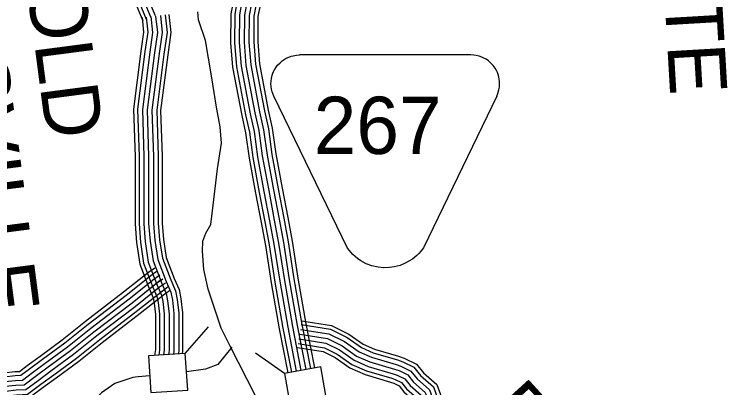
# Model space of a CAD drawing. Extents: x 1788175 to 1969470, y 584502 to 738744.
# Drawn here: x 1925929 to 1930539, y 635903 to 638311 of the extents above; entities that cross this region are included whole.
import ezdxf

# ---------------------------------------------------------------- set-up
doc = ezdxf.new("R2010")
doc.units = 0
for name, color, linetype in [('DESIGN - ROW - Easement Linework and Patterning', 7, 'Continuous'), ('DESIGN - ROW - Right-of-Way and Easement Labels', 7, 'Continuous'), ('DESIGN - TRANSPORTATION - Text', 7, 'Continuous'), ('SURVEY - CONTROL with Text', 7, 'Continuous'), ('SURVEY - DRAINAGE - Storm Sewer', 7, 'Continuous'), ('SURVEY - TRANSPORTATION - Roads', 7, 'Continuous')]:
    doc.layers.add(name, color=color, linetype=linetype)

msp = doc.modelspace()

# ---------------------------------------------------------------- linework, layer by layer
at = {"layer": 'DESIGN - ROW - Easement Linework and Patterning'}
for points in [[(1928075.3, 636802.8), (1927600.8, 637783.3), (1927590.3, 637810.3), (1927585.8, 637828.3), (1927583.2, 637846.2), (1927582.4, 637861.8), (1927583, 637879.6), (1927585.2, 637896.1), (1927590.9, 637919.3), (1927597.5, 637936.9), (1927605.3, 637953), (1927615.4, 637969.1), (1927625.7, 637982.6), (1927641.1, 637998.9), (1927655.4, 638010.9), (1927668.6, 638020), (1927681.3, 638027.4), (1927697.8, 638035), (1927713.5, 638040.6), (1927726.2, 638044), (1927747.9, 638047.5), (1927767.2, 638048.6)], [(1929037.8, 637783.3), (1929044, 637801), (1929052, 637824.1), (1929054.9, 637840.7), (1929056.3, 637861.2), (1929055.9, 637876.4), (1929053.8, 637894.4), (1929048.5, 637916.7), (1929042, 637935), (1929035.2, 637949.5), (1929026.5, 637964.3), (1929014.9, 637980.4), (1929002.3, 637994.3), (1928983.6, 638010.7), (1928968.7, 638020.9), (1928954.8, 638028.7), (1928940.5, 638035.2), (1928924.2, 638040.9), (1928904.5, 638045.6), (1928890.6, 638047.5), (1928871.5, 638048.6), (1927767.2, 638048.6)], [(1929037.8, 637783.3), (1928564.8, 636805.7), (1928549.6, 636785.4), (1928535.1, 636769), (1928521.9, 636755.9), (1928493.8, 636732.9), (1928471.7, 636718.3), (1928447.7, 636705.5), (1928414.8, 636692.1), (1928377.2, 636682), (1928345.5, 636677.4), (1928310.5, 636676.4), (1928273.1, 636679.8), (1928232.6, 636689), (1928196.8, 636702.5), (1928161.3, 636721.4), (1928139.3, 636736.5), (1928109.9, 636762), (1928075.3, 636802.8)]]:
    msp.add_lwpolyline(points, dxfattribs=at)
at = {"layer": 'DESIGN - TRANSPORTATION - Text'}
for points in [[(1927492.8, 635706.8), (1927492.8, 635743), (1927483.4, 635851.2), (1927319.5, 636171.8), (1927262, 636287.1), (1927178.7, 636538.3), (1927149.1, 636666.1), (1927141.5, 636784.1), (1927142.7, 636848.3), (1927164, 636898.6), (1927195.3, 636955.2), (1927204.4, 637025.4), (1927238.6, 637314.3), (1927264.4, 637478.9), (1927255.3, 637584.6), (1927231.8, 637711.6), (1927217.6, 637805.7), (1927198.8, 637913.9), (1927161.8, 638142.4), (1927116, 638276), (1927110.7, 638327.8)], [(1927329.7, 636165), (1927239.3, 636052.7), (1927161.7, 636023.5), (1927038.8, 636004.7)], [(1926802.3, 635978.9), (1926726.1, 635973.5), (1926693.1, 635968.8), (1926575.5, 635931.1), (1926490.9, 635870), (1926410.5, 635790.7)]]:
    msp.add_lwpolyline(points, dxfattribs=at)
at = {"layer": 'SURVEY - CONTROL with Text'}
for points in [[(1927692.9, 635999.8), (1927638, 636282.9), (1927585.9, 636580.3), (1927548.9, 636819.6), (1927521.3, 636967.9), (1927484.8, 637157.8), (1927443.5, 637383.9), (1927421.6, 637546.1), (1927396.6, 637657.7), (1927337.5, 637969.3), (1927324.9, 638127.9), (1927326.7, 638313.4), (1927343.3, 638404.8), (1927355.5, 638458.4), (1927370.5, 638515), (1927398.2, 638586.1), (1927444.2, 638662.5), (1927506.7, 638775.5), (1927584.6, 638905.3), (1927640.8, 638992.1), (1927710, 639095), (1927791.3, 639195.8), (1927938.1, 639350.9), (1928090.3, 639529.6)], [(1927717.2, 636004.1), (1927662.3, 636287.4), (1927610.3, 636584.3), (1927573.3, 636823.8), (1927545.5, 636972.5), (1927509.1, 637162.3), (1927467.9, 637387.8), (1927445.9, 637550.5), (1927420.8, 637662.7), (1927362, 637972.6), (1927349.6, 638128.8), (1927351.4, 638311.1), (1927367.6, 638399.9), (1927379.5, 638452.5), (1927394, 638507.3), (1927420.5, 638575.1), (1927465.6, 638650.1), (1927528.2, 638763.1), (1927605.6, 638892.2), (1927661.4, 638978.5), (1927729.9, 639080.3), (1927809.9, 639179.5), (1927956.5, 639334.4), (1928109.1, 639513.6)], [(1927747.7, 636009.6), (1927692.8, 636293.1), (1927640.9, 636589.3), (1927603.8, 636829), (1927576, 636978.2), (1927539.5, 637168.1), (1927498.5, 637392.7), (1927476.5, 637556), (1927451.2, 637669), (1927392.8, 637976.7), (1927380.6, 638129.8), (1927382.4, 638308.1), (1927397.9, 638393.7), (1927409.6, 638445.1), (1927423.5, 638497.6), (1927448.4, 638561.4), (1927492.5, 638634.6), (1927555, 638747.7), (1927631.9, 638875.8), (1927687.3, 638961.4), (1927754.9, 639061.9), (1927833.3, 639159.1), (1927979.6, 639313.7), (1928132.7, 639493.5)], [(1927778.3, 636015), (1927723.3, 636298.7), (1927671.5, 636594.4), (1927634.4, 636834.2), (1927606.5, 636984), (1927570, 637173.8), (1927529.1, 637397.5), (1927507, 637561.4), (1927481.5, 637675.2), (1927423.6, 637980.9), (1927411.6, 638130.9), (1927413.4, 638305.2), (1927428.3, 638387.5), (1927439.7, 638437.7), (1927453, 638488), (1927476.3, 638547.7), (1927519.3, 638619.1), (1927581.9, 638732.2), (1927658.2, 638859.4), (1927713.1, 638944.4), (1927779.9, 639043.4), (1927856.6, 639138.7), (1928002.6, 639293), (1928156.3, 639473.4)], [(1927808.8, 636020.5), (1927753.8, 636304.3), (1927702.1, 636599.4), (1927665, 636839.4), (1927636.9, 636989.8), (1927600.5, 637179.5), (1927559.7, 637402.4), (1927537.5, 637566.9), (1927511.9, 637681.5), (1927454.3, 637985), (1927442.6, 638132), (1927444.4, 638302.2), (1927458.7, 638381.3), (1927469.8, 638430.3), (1927482.5, 638478.4), (1927504.2, 638533.9), (1927546.2, 638603.6), (1927608.7, 638716.7), (1927684.5, 638843.1), (1927739, 638927.3), (1927804.8, 639025), (1927880, 639118.3), (1928025.7, 639272.2), (1928179.9, 639453.3)], [(1927839.3, 636025.9), (1927784.3, 636309.9), (1927732.7, 636604.5), (1927695.5, 636844.6), (1927667.4, 636995.5), (1927630.9, 637185.2), (1927590.4, 637407.2), (1927568.1, 637572.4), (1927542.3, 637687.8), (1927485.1, 637989.1), (1927473.7, 638133.1), (1927475.3, 638299.3), (1927489.1, 638375.1), (1927499.9, 638422.9), (1927512.1, 638468.7), (1927532.1, 638520.2), (1927573, 638588.1), (1927635.6, 638701.2), (1927710.9, 638826.7), (1927764.9, 638910.2), (1927829.8, 639006.6), (1927903.4, 639097.8), (1928048.8, 639251.5), (1928203.5, 639433.2)], [(1927864.6, 636030.4), (1927809.6, 636314.6), (1927758, 636608.6), (1927720.9, 636848.9), (1927692.6, 637000.3), (1927656.2, 637189.9), (1927615.8, 637411.3), (1927593.4, 637576.9), (1927567.4, 637693), (1927510.6, 637992.5), (1927499.4, 638133.9), (1927501, 638296.8), (1927514.3, 638370), (1927524.9, 638416.8), (1927536.5, 638460.7), (1927555.3, 638508.8), (1927595.3, 638575.3), (1927657.9, 638688.4), (1927732.7, 638813.1), (1927786.4, 638896), (1927850.5, 638991.3), (1927922.7, 639080.9), (1928067.9, 639234.3), (1928223.1, 639416.5)]]:
    msp.add_lwpolyline(points, dxfattribs=at)
at = {"layer": 'SURVEY - DRAINAGE - Storm Sewer'}
for p, q in [((1927030.8, 636124.4), (1927180.3, 636295.3)), ((1927669.7, 635995.6), (1927483.3, 636125.5))]:
    msp.add_line(p, q, dxfattribs=at)
for points in [[(1927046.6, 635887.4), (1927030.8, 636124.4), (1926793.7, 636108.6), (1926809.5, 635871.5)], [(1927945.4, 635803.5), (1927903.6, 636037.4), (1927669.7, 635995.6), (1927711.5, 635761.7)]]:
    msp.add_lwpolyline(points, close=True, dxfattribs=at)
at = {"layer": 'SURVEY - TRANSPORTATION - Roads'}
for points in [[(1926838.9, 638300.6), (1926747.2, 638521.2)], [(1926838.9, 638300.6), (1926747.2, 638521.2)], [(1926758.8, 638267.3), (1926672.6, 638474.7)], [(1926781.6, 638276.8), (1926693.8, 638488)], [(1926810.3, 638288.7), (1926720.5, 638504.6)], [(1926751.8, 638290), (1926762.3, 638195.2), (1926745, 638073.9), (1926697, 637699.4), (1926706.6, 637392.7), (1926706.6, 637392.7), (1926706.6, 637392.7), (1926706.6, 636957.7), (1926716.5, 636838.4), (1926737.2, 636698.9), (1926797.7, 636542.5), (1926822.9, 636483.6), (1926829.8, 636449.1), (1926838.3, 636375.4), (1926838.3, 636375.4), (1926838.3, 636375.4), (1926838.3, 636148.8), (1926833.1, 636111.2)], [(1926777.4, 638292.8), (1926788.2, 638194.8), (1926770.5, 638070.4), (1926722.7, 637698.2), (1926732.3, 637393.1), (1926732.3, 637393.1), (1926732.3, 637393.1), (1926732.3, 636958.8), (1926742.1, 636841.3), (1926762.2, 636705.5), (1926821.5, 636552.2), (1926847.6, 636491.2), (1926855.3, 636453.1), (1926864, 636376.8), (1926864, 636376.8), (1926864, 636376.8), (1926864, 636147.1), (1926859.3, 636113)], [(1926808.2, 638296.2), (1926819.5, 638194.3), (1926801.2, 638066.3), (1926753.8, 637696.7), (1926763.3, 637393.6), (1926763.3, 637393.6), (1926763.3, 637393.6), (1926763.3, 636960), (1926772.9, 636844.9), (1926792.3, 636713.5), (1926850.2, 636563.9), (1926877.4, 636500.5), (1926885.9, 636457.9), (1926895, 636378.6), (1926895, 636378.6), (1926895, 636378.6), (1926895, 636144.9), (1926890.9, 636115.1)], [(1926839, 638299.6), (1926850.7, 638193.8), (1926831.9, 638062.1), (1926784.9, 637695.2), (1926794.3, 637394.1), (1926794.3, 637215.4), (1926794.3, 637064.8), (1926794.3, 636961.3), (1926803.7, 636848.4), (1926822.5, 636721.4), (1926878.9, 636575.6), (1926907.2, 636509.7), (1926916.6, 636462.7), (1926926, 636380.4), (1926926, 636283.9), (1926926, 636229.8), (1926926, 636142.8), (1926922.4, 636117.2)], [(1926839, 638299.6), (1926850.7, 638193.8), (1926831.9, 638062.1), (1926784.9, 637695.2), (1926794.3, 637394.1), (1926794.3, 637215.4), (1926794.3, 637064.8), (1926794.3, 636961.3), (1926803.7, 636848.4), (1926822.5, 636721.4), (1926878.9, 636575.6), (1926907.2, 636509.7), (1926916.6, 636462.7), (1926926, 636380.4), (1926926, 636283.9), (1926926, 636229.8), (1926926, 636142.8), (1926922.5, 636117.2)], [(1926869.8, 638303), (1926882, 638193.3), (1926862.6, 638057.9), (1926815.9, 637693.7), (1926825.3, 637394.6), (1926825.3, 637394.6), (1926825.3, 637394.6), (1926825.3, 636962.6), (1926834.5, 636852), (1926852.7, 636729.4), (1926907.7, 636587.3), (1926936.9, 636519), (1926947.2, 636467.5), (1926957, 636382.1), (1926957, 636382.1), (1926957, 636382.1), (1926957, 636140.7), (1926954, 636119.3)], [(1926900.7, 638306.4), (1926913.2, 638192.8), (1926893.3, 638053.8), (1926847, 637692.2), (1926856.3, 637395.1), (1926856.3, 637395.1), (1926856.3, 637395.1), (1926856.3, 636963.9), (1926865.3, 636855.6), (1926882.8, 636737.4), (1926936.4, 636599), (1926966.7, 636528.2), (1926977.9, 636472.3), (1926988, 636383.9), (1926988, 636383.9), (1926988, 636383.9), (1926988, 636138.6), (1926985.6, 636121.4)], [(1926925.2, 638309.1), (1926938.1, 638192.4), (1926917.8, 638050.4), (1926871.8, 637691), (1926881, 637395.5), (1926881, 637395.5), (1926881, 637395.5), (1926881, 636964.9), (1926889.9, 636858.4), (1926906.9, 636743.7), (1926959.3, 636608.3), (1926990.4, 636535.6), (1927002.3, 636476.1), (1927012.7, 636385.3), (1927012.7, 636385.3), (1927012.7, 636385.3), (1927012.7, 636136.9), (1927010.8, 636123.1)], [(1926833.8, 636674.7), (1926792.9, 636645.4), (1926633.4, 636518.1), (1926387.8, 636330.2), (1926238, 636210.4), (1926094.7, 636105.2), (1926011.3, 636043.8), (1925961.1, 636006.4), (1925931.4, 636004.9), (1925860.8, 635997.6)], [(1926848.7, 636653.8), (1926808.4, 636624.9), (1926649.2, 636497.8), (1926403.6, 636310), (1926253.6, 636190), (1926110, 636084.5), (1926026.6, 636023.1), (1925970.2, 635981.1), (1925933.4, 635979.2), (1925863.6, 635972)], [(1926866.8, 636628.6), (1926827.1, 636600.1), (1926668.3, 636473.4), (1926422.7, 636285.5), (1926272.5, 636165.4), (1926128.3, 636059.5), (1926045, 635998.2), (1925981.2, 635950.6), (1925935.8, 635948.3), (1925866.9, 635941.2)], [(1926884.8, 636603.4), (1926845.8, 636575.4), (1926687.4, 636448.9), (1926441.8, 636261.1), (1926291.3, 636140.8), (1926146.7, 636034.6), (1926063.5, 635973.3), (1925992.1, 635920.2), (1925938.2, 635917.4), (1925870.2, 635910.4)], [(1926871.2, 636595.7), (1926687.4, 636448.9), (1926441.8, 636261.1), (1926291.3, 636140.8), (1926146.7, 636034.6), (1926063.5, 635973.3), (1925992.1, 635920.2), (1925938.2, 635917.4), (1925870.2, 635910.4)], [(1926902.9, 636578.2), (1926864.5, 636550.7), (1926706.5, 636424.5), (1926460.9, 636236.7), (1926310.2, 636116.2), (1926165.1, 636009.6), (1926081.9, 635948.4), (1926003.1, 635889.7), (1925940.5, 635886.5), (1925873.5, 635879.6)], [(1926920.9, 636553), (1926883.2, 636525.9), (1926725.6, 636400.1), (1926480, 636212.3), (1926329.1, 636091.6), (1926183.4, 635984.6), (1926100.4, 635923.4), (1926014.1, 635859.2), (1925942.9, 635855.6), (1925876.9, 635848.8)], [(1926935.3, 636532.9), (1926898.1, 636506.2), (1926740.8, 636380.6), (1926495.2, 636192.8), (1926344.1, 636072), (1926198.1, 635964.7), (1926115.1, 635903.6), (1926022.8, 635834.9), (1925944.8, 635830.9), (1925879.5, 635824.2)], [(1927777.7, 636309.9), (1927965.9, 636280.2), (1928072.7, 636226.8), (1928165.6, 636161.8), (1928241, 636128.2), (1928398.1, 636082), (1928431.5, 636070.9), (1928504.1, 636034.6), (1928546.8, 635981.2), (1928629.9, 635908.5), (1928674.1, 635787), (1928712.2, 635634.7), (1928738.5, 635547.2), (1928781.4, 635461.3), (1928801.6, 635430.9), (1928818.5, 635388.7), (1929064.3, 635124.7), (1929299.5, 634880.8)], [(1927781.5, 636334.3), (1927973.6, 636304), (1928085.3, 636248.1), (1928177.8, 636183.4), (1928249.6, 636151.5), (1928405.5, 636105.6), (1928441, 636093.8), (1928520, 636054.3), (1928564.7, 635998.4), (1928651, 635922.9), (1928697.8, 635794.2), (1928736, 635641.3), (1928761.5, 635556.3), (1928802.8, 635473.8), (1928823.6, 635442.5), (1928839.8, 635402.1), (1929082.2, 635141.7), (1929317.3, 634897.9)], [(1927768, 636248.7), (1927946.8, 636220.4), (1928040.8, 636173.4), (1928134.9, 636107.5), (1928219.6, 636069.9), (1928379.5, 636022.9), (1928407.8, 636013.5), (1928464.2, 635985.2), (1928501.8, 635938.2), (1928577.1, 635872.3), (1928614.7, 635768.8), (1928652.4, 635618.3), (1928680.6, 635524.2), (1928727.6, 635430.2), (1928746.5, 635401.9), (1928765.3, 635354.9), (1929019.3, 635082), (1929254.8, 634837.7)], [(1927768, 636248.7), (1927946.8, 636220.4), (1928040.8, 636173.4), (1928134.9, 636107.5), (1928219.6, 636069.9), (1928379.5, 636022.9), (1928407.8, 636013.5), (1928464.2, 635985.2), (1928501.8, 635938.2), (1928577.1, 635872.3), (1928614.7, 635768.8), (1928652.4, 635618.3), (1928680.6, 635524.2), (1928727.6, 635430.2), (1928746.5, 635401.9), (1928765.3, 635354.9), (1929019.3, 635082), (1929254.8, 634837.7)], [(1927772.9, 636279.3), (1927956.3, 636250.3), (1928056.8, 636200.1), (1928150.3, 636134.7), (1928230.3, 636099.1), (1928388.8, 636052.4), (1928419.7, 636042.2), (1928484.2, 636009.9), (1928524.3, 635959.7), (1928603.5, 635890.4), (1928644.4, 635777.9), (1928682.3, 635626.5), (1928709.5, 635535.7), (1928754.5, 635445.7), (1928774, 635416.4), (1928791.9, 635371.8), (1929041.8, 635103.4), (1929277.2, 634859.3)], [(1927763.2, 636218), (1927937.2, 636190.6), (1928024.9, 636146.7), (1928119.6, 636080.4), (1928208.9, 636040.7), (1928370.3, 635993.3), (1928395.9, 635984.7), (1928444.3, 635960.5), (1928479.4, 635916.7), (1928550.7, 635854.2), (1928585.1, 635759.8), (1928622.5, 635610.1), (1928651.7, 635512.8), (1928700.8, 635414.6), (1928718.9, 635387.4), (1928738.6, 635338), (1928996.8, 635060.7), (1929232.5, 634816.2)], [(1927754.3, 636162), (1927919.7, 636135.9), (1927995.8, 636097.8), (1928091.6, 636030.8), (1928189.3, 635987.4), (1928353.3, 635939.2), (1928374.1, 635932.2), (1928407.8, 635915.4), (1928438.2, 635877.3), (1928502.4, 635821.2), (1928530.8, 635743.2), (1928567.8, 635595.1), (1928598.8, 635491.8), (1928651.6, 635386), (1928668.4, 635360.9), (1928689.9, 635307.1), (1928955.6, 635021.7), (1929191.7, 634776.9)], [(1927758.4, 636187.4), (1927927.6, 636160.7), (1928009, 636120), (1928104.3, 636053.3), (1928198.2, 636011.6), (1928361, 635963.7), (1928384, 635956), (1928424.3, 635935.9), (1928456.9, 635895.2), (1928524.3, 635836.2), (1928555.4, 635750.7), (1928592.6, 635601.9), (1928622.8, 635501.3), (1928673.9, 635399), (1928691.3, 635372.9), (1928712, 635321.1), (1928974.3, 635039.4), (1929210.2, 634794.7)]]:
    msp.add_lwpolyline(points, dxfattribs=at)

# ---------------------------------------------------------------- texts
at = {"layer": 'DESIGN - ROW - Easement Linework and Patterning'}
msp.add_text('267', height=369.6, dxfattribs=at).set_placement((1927857.7, 637410.1))
at = {"layer": 'DESIGN - ROW - Right-of-Way and Easement Labels'}
for s, height, rotation, p in [('STATESVILLE', 369.999, 277.4582, (1925303.5, 639606.3)), ('FITE', 370, 273.3471, (1930093.2, 638853.4)), ('OLD', 370, 277.4582, (1926008.1, 638500.2)), ('PATTON', 370, 312.3028, (1928941.8, 635736.5))]:
    msp.add_text(s, height=height, rotation=rotation, dxfattribs=at).set_placement(p)

doc.saveas('drawing.dxf')
